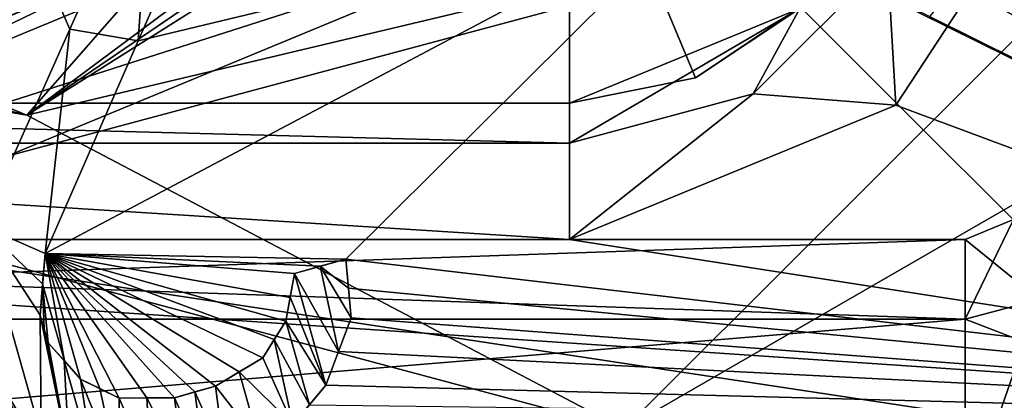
# Model space of a CAD drawing. Header units: millimetres. Extents: x -20 to 172, y -100 to 100.
# Tile 333 of 346: x 121.57 to 128.79, y 63.32 to 66.11. Entities that reach past the tile are written whole.
import ezdxf

# ---------------------------------------------------------------- set-up
doc = ezdxf.new("R2010")
doc.units = ezdxf.units.MM
doc.header["$LTSCALE"] = 37.722908
for name, color, linetype in [('1328', 7, 'CONTINUOUS'), ('1329', 7, 'CONTINUOUS'), ('1332', 7, 'CONTINUOUS'), ('1636', 7, 'CONTINUOUS'), ('1637', 7, 'CONTINUOUS'), ('1641', 7, 'CONTINUOUS'), ('1646', 7, 'CONTINUOUS'), ('1650', 7, 'CONTINUOUS'), ('1652', 7, 'CONTINUOUS'), ('1795', 7, 'CONTINUOUS'), ('1876', 7, 'CONTINUOUS'), ('1880', 7, 'CONTINUOUS'), ('1888', 7, 'CONTINUOUS'), ('1889', 7, 'CONTINUOUS'), ('1891', 7, 'CONTINUOUS'), ('1892', 7, 'CONTINUOUS'), ('3056', 7, 'CONTINUOUS'), ('3060', 7, 'CONTINUOUS'), ('3068', 7, 'CONTINUOUS'), ('3069', 7, 'CONTINUOUS'), ('3071', 7, 'CONTINUOUS'), ('3072', 7, 'CONTINUOUS'), ('3851', 7, 'CONTINUOUS'), ('3853', 7, 'CONTINUOUS'), ('3854', 7, 'CONTINUOUS'), ('3860', 7, 'CONTINUOUS'), ('3863', 7, 'CONTINUOUS'), ('3866', 7, 'CONTINUOUS'), ('3867', 7, 'CONTINUOUS'), ('3875', 7, 'CONTINUOUS'), ('3878', 7, 'CONTINUOUS'), ('3879', 7, 'CONTINUOUS'), ('3882', 7, 'CONTINUOUS'), ('3930', 7, 'CONTINUOUS'), ('3940', 7, 'CONTINUOUS'), ('3941', 7, 'CONTINUOUS'), ('3942', 7, 'CONTINUOUS'), ('3943', 7, 'CONTINUOUS'), ('3944', 7, 'CONTINUOUS'), ('3945', 7, 'CONTINUOUS'), ('3946', 7, 'CONTINUOUS'), ('3947', 7, 'CONTINUOUS'), ('3948', 7, 'CONTINUOUS'), ('3949', 7, 'CONTINUOUS'), ('3950', 7, 'CONTINUOUS'), ('3951', 7, 'CONTINUOUS'), ('3952', 7, 'CONTINUOUS'), ('3953', 7, 'CONTINUOUS'), ('4069', 7, 'CONTINUOUS')]:
    doc.layers.add(name, color=color, linetype=linetype)

msp = doc.modelspace()

# ---------------------------------------------------------------- linework, layer by layer
at = {"layer": '1328', "color": 7, "linetype": 'Continuous', "true_color": 0xf5f5f5}
for points in [[(129, 73.5, -15), (130.6065, 62.8935, -15), (126.364, 67.136, -15), (129, 73.5, -15)], [(126.364, 67.136, -15), (130.6065, 62.8935, -15), (120, 64.5, -15), (126.364, 67.136, -15)], [(130.6065, 62.8935, -15), (109.3935, 62.8935, -15), (120, 64.5, -15), (130.6065, 62.8935, -15)]]:
    msp.add_3dface(points, dxfattribs=at)
at = {"layer": '1329', "color": 7, "linetype": 'Continuous', "true_color": 0xf5f5f5}
for points in [[(130.6065, 62.8935, -12), (135, 73.5, -12), (126.364, 67.136, -12), (130.6065, 62.8935, -12)], [(120, 64.5, -12), (130.6065, 62.8935, -12), (126.364, 67.136, -12), (120, 64.5, -12)], [(109.3935, 62.8935, -12), (130.6065, 62.8935, -12), (120, 64.5, -12), (109.3935, 62.8935, -12)]]:
    msp.add_3dface(points, dxfattribs=at)
at = {"layer": '1332', "color": 7, "linetype": 'Continuous', "true_color": 0xf5f5f5}
for points in [[(126.364, 67.136, -15), (120, 64.5, -15), (126.364, 67.136, -12), (126.364, 67.136, -15)], [(120, 64.5, -15), (120, 64.5, -12), (126.364, 67.136, -12), (120, 64.5, -15)]]:
    msp.add_3dface(points, dxfattribs=at)
at = {"layer": '1636', "color": 7, "linetype": 'Continuous', "true_color": 0xf5f5f5}
for points in [[(130.3912, 67.4992, -15), (124.125, 66.3553, -15), (114, 63.1077, -15), (130.3912, 67.4992, -15)], [(126, 63.1077, -15), (130.3912, 67.4992, -15), (114, 63.1077, -15), (126, 63.1077, -15)], [(124.125, 66.3553, -15), (115.875, 66.3553, -15), (114, 63.1077, -15), (124.125, 66.3553, -15)]]:
    msp.add_3dface(points, dxfattribs=at)
at = {"layer": '1637', "color": 7, "linetype": 'Continuous', "true_color": 0xf5f5f5}
for points in [[(127.2869, 69.6317, -28.55), (127.4999, 69.4136, -28.55), (121.6239, 65.4119, -28.55), (127.2869, 69.6317, -28.55)], [(127.4999, 69.4136, -28.55), (127.7124, 69.2494, -28.55), (121.6239, 65.4119, -28.55), (127.4999, 69.4136, -28.55)], [(127.7124, 69.2494, -28.55), (130.3912, 67.4992, -28.55), (121.6239, 65.4119, -28.55), (127.7124, 69.2494, -28.55)], [(114, 63.1077, -28.55), (109.6088, 67.4992, -28.55), (126, 63.1077, -28.55), (114, 63.1077, -28.55)], [(126, 63.1077, -28.55), (109.6088, 67.4992, -28.55), (121.6239, 65.4119, -28.55), (126, 63.1077, -28.55)], [(121.6239, 65.4119, -28.55), (109.6088, 67.4992, -28.55), (114.776, 67.1154, -28.55), (121.6239, 65.4119, -28.55)], [(130.3912, 67.4992, -28.55), (126, 63.1077, -28.55), (121.6239, 65.4119, -28.55), (130.3912, 67.4992, -28.55)]]:
    msp.add_3dface(points, dxfattribs=at)
at = {"layer": '1641', "color": 7, "linetype": 'Continuous', "true_color": 0xf5f5f5}
for points in [[(126, 63.1077, -15), (126, 63.1077, -28.55), (128.9428, 64.8067, -28.2776), (126, 63.1077, -15)], [(128.9428, 64.8067, -15.2724), (126, 63.1077, -15), (128.9428, 64.8067, -28.2776), (128.9428, 64.8067, -15.2724)]]:
    msp.add_3dface(points, dxfattribs=at)
at = {"layer": '1646', "color": 7, "linetype": 'Continuous', "true_color": 0xf5f5f5}
for points in [[(127.2869, 69.6317, -28.55), (121.6239, 65.4119, -28.55), (123.4587, 67.5093, -27.2175), (127.2869, 69.6317, -28.55)], [(121.6239, 65.4119, -28.55), (114.776, 67.1154, -28.55), (116.5413, 67.5093, -27.2175), (121.6239, 65.4119, -28.55)], [(121.6239, 65.4119, -28.55), (116.5413, 67.5093, -27.2175), (123.4587, 67.5093, -27.2175), (121.6239, 65.4119, -28.55)]]:
    msp.add_3dface(points, dxfattribs=at)
at = {"layer": '1650', "color": 7, "linetype": 'Continuous', "true_color": 0xf5f5f5}
msp.add_3dface([(126, 63.1077, -28.55), (130.3912, 67.4992, -28.55), (128.9428, 64.8067, -28.2776), (126, 63.1077, -28.55)], dxfattribs=at)
at = {"layer": '1652', "color": 7, "linetype": 'Continuous', "true_color": 0xf5f5f5}
msp.add_3dface([(130.3912, 67.4992, -15), (126, 63.1077, -15), (128.9428, 64.8067, -15.2724), (130.3912, 67.4992, -15)], dxfattribs=at)
at = {"layer": '1795', "color": 250, "linetype": 'Continuous', "true_color": 0x191919}
for points in [[(120, 65.35, -61), (125.7629, 67.7371, -61), (123.675, 67.1347, -60.2), (120, 65.35, -61)], [(125.7629, 67.7371, -61), (120, 65.35, -61), (123.675, 67.1347, -61.8), (125.7629, 67.7371, -61)], [(116.325, 67.1347, -60.2), (120, 65.35, -61), (123.675, 67.1347, -60.2), (116.325, 67.1347, -60.2)], [(123.675, 67.1347, -61.8), (120, 65.35, -61), (116.325, 67.1347, -61.8), (123.675, 67.1347, -61.8)]]:
    msp.add_3dface(points, dxfattribs=at)
at = {"layer": '1876', "color": 250, "linetype": 'Continuous', "true_color": 0x323232}
for points in [[(128.5, 64.5, -2), (128.5, 64.5, -10), (111.5, 64.5, -10), (128.5, 64.5, -2)], [(111.5, 64.5, -2), (128.5, 64.5, -2), (111.5, 64.5, -10), (111.5, 64.5, -2)]]:
    msp.add_3dface(points, dxfattribs=at)
at = {"layer": '1880', "color": 250, "linetype": 'Continuous', "true_color": 0x323232}
for points in [[(128.5, 64.5, -10), (128.5, 64.5, -2), (128.8536, 64.6464, -2), (128.5, 64.5, -10)], [(128.5, 64.5, -10), (128.8536, 64.6464, -2), (128.8536, 64.6464, -10), (128.5, 64.5, -10)]]:
    msp.add_3dface(points, dxfattribs=at)
at = {"layer": '1888', "color": 250, "linetype": 'Continuous', "true_color": 0x323232}
for points in [[(111.5, 64.5, -10), (128.5, 64.5, -10), (128.5, 63.9142, -11.4142), (111.5, 64.5, -10)], [(111.5, 64.5, -10), (128.5, 63.9142, -11.4142), (111.5, 63.9142, -11.4142), (111.5, 64.5, -10)], [(128.5, 62.5, -12), (111.5, 62.5, -12), (111.5, 63.9142, -11.4142), (128.5, 62.5, -12)], [(128.5, 63.9142, -11.4142), (128.5, 62.5, -12), (111.5, 63.9142, -11.4142), (128.5, 63.9142, -11.4142)]]:
    msp.add_3dface(points, dxfattribs=at)
at = {"layer": '1889', "color": 250, "linetype": 'Continuous', "true_color": 0x323232}
for points in [[(128.5, 64.5, -10), (128.8536, 64.6464, -10), (128.5, 63.9142, -11.4142), (128.5, 64.5, -10)], [(128.8536, 64.6464, -10), (129.0429, 64.0597, -11.4142), (128.5, 63.9142, -11.4142), (128.8536, 64.6464, -10)], [(130.2677, 63.2324, -12), (128.5, 62.5, -12), (129.0429, 64.0597, -11.4142), (130.2677, 63.2324, -12)], [(129.0429, 64.0597, -11.4142), (128.5, 62.5, -12), (128.5, 63.9142, -11.4142), (129.0429, 64.0597, -11.4142)]]:
    msp.add_3dface(points, dxfattribs=at)
at = {"layer": '1891', "color": 250, "linetype": 'Continuous', "true_color": 0x323232}
for points in [[(128.8536, 64.6464, -2), (128.5, 64.5, -2), (129.0429, 64.0597, -0.5858), (128.8536, 64.6464, -2)], [(128.5, 64.5, -2), (128.5, 63.9142, -0.5858), (129.0429, 64.0597, -0.5858), (128.5, 64.5, -2)], [(128.5, 63.9142, -0.5858), (130.2677, 63.2324), (129.0429, 64.0597, -0.5858), (128.5, 63.9142, -0.5858)], [(128.5, 62.5), (130.2677, 63.2324), (128.5, 63.9142, -0.5858), (128.5, 62.5)]]:
    msp.add_3dface(points, dxfattribs=at)
at = {"layer": '1892', "color": 250, "linetype": 'Continuous', "true_color": 0x323232}
for points in [[(128.5, 64.5, -2), (111.5, 64.5, -2), (111.5, 63.9142, -0.5858), (128.5, 64.5, -2)], [(128.5, 64.5, -2), (111.5, 63.9142, -0.5858), (128.5, 63.9142, -0.5858), (128.5, 64.5, -2)], [(111.5, 62.5), (128.5, 62.5), (128.5, 63.9142, -0.5858), (111.5, 62.5)], [(111.5, 63.9142, -0.5858), (111.5, 62.5), (128.5, 63.9142, -0.5858), (111.5, 63.9142, -0.5858)]]:
    msp.add_3dface(points, dxfattribs=at)
at = {"layer": '3056', "color": 250, "linetype": 'Continuous', "true_color": 0x323232}
for points in [[(111.5, 64.5, 10), (128.5, 64.5, 10), (111.5, 64.5, 2), (111.5, 64.5, 10)], [(111.5, 64.5, 2), (128.5, 64.5, 10), (128.5, 64.5, 2), (111.5, 64.5, 2)]]:
    msp.add_3dface(points, dxfattribs=at)
at = {"layer": '3060', "color": 250, "linetype": 'Continuous', "true_color": 0x323232}
for points in [[(128.5, 64.5, 2), (128.5, 64.5, 10), (128.8536, 64.6464, 10), (128.5, 64.5, 2)], [(128.5, 64.5, 2), (128.8536, 64.6464, 10), (128.8536, 64.6464, 2), (128.5, 64.5, 2)]]:
    msp.add_3dface(points, dxfattribs=at)
at = {"layer": '3068', "color": 250, "linetype": 'Continuous', "true_color": 0x323232}
for points in [[(128.5, 64.5, 10), (111.5, 64.5, 10), (111.5, 63.9142, 11.4142), (128.5, 64.5, 10)], [(128.5, 63.9142, 11.4142), (128.5, 64.5, 10), (111.5, 63.9142, 11.4142), (128.5, 63.9142, 11.4142)], [(111.5, 62.5, 12), (128.5, 62.5, 12), (128.5, 63.9142, 11.4142), (111.5, 62.5, 12)], [(111.5, 62.5, 12), (128.5, 63.9142, 11.4142), (111.5, 63.9142, 11.4142), (111.5, 62.5, 12)]]:
    msp.add_3dface(points, dxfattribs=at)
at = {"layer": '3069', "color": 250, "linetype": 'Continuous', "true_color": 0x323232}
for points in [[(128.8536, 64.6464, 10), (128.5, 64.5, 10), (129.0429, 64.0597, 11.4142), (128.8536, 64.6464, 10)], [(128.5, 64.5, 10), (128.5, 63.9142, 11.4142), (129.0429, 64.0597, 11.4142), (128.5, 64.5, 10)], [(128.5, 63.9142, 11.4142), (130.2677, 63.2324, 12), (129.0429, 64.0597, 11.4142), (128.5, 63.9142, 11.4142)], [(128.5, 62.5, 12), (130.2677, 63.2324, 12), (128.5, 63.9142, 11.4142), (128.5, 62.5, 12)]]:
    msp.add_3dface(points, dxfattribs=at)
at = {"layer": '3071', "color": 250, "linetype": 'Continuous', "true_color": 0x323232}
for points in [[(128.5, 64.5, 2), (128.8536, 64.6464, 2), (128.5, 63.9142, 0.5858), (128.5, 64.5, 2)], [(128.5, 63.9142, 0.5858), (128.8536, 64.6464, 2), (129.0429, 64.0597, 0.5858), (128.5, 63.9142, 0.5858)], [(130.2677, 63.2324), (128.5, 62.5), (129.0429, 64.0597, 0.5858), (130.2677, 63.2324)], [(128.5, 62.5), (128.5, 63.9142, 0.5858), (129.0429, 64.0597, 0.5858), (128.5, 62.5)]]:
    msp.add_3dface(points, dxfattribs=at)
at = {"layer": '3072', "color": 250, "linetype": 'Continuous', "true_color": 0x323232}
for points in [[(111.5, 64.5, 2), (128.5, 64.5, 2), (128.5, 63.9142, 0.5858), (111.5, 64.5, 2)], [(111.5, 63.9142, 0.5858), (111.5, 64.5, 2), (128.5, 63.9142, 0.5858), (111.5, 63.9142, 0.5858)], [(128.5, 62.5), (111.5, 62.5), (111.5, 63.9142, 0.5858), (128.5, 62.5)], [(128.5, 62.5), (111.5, 63.9142, 0.5858), (128.5, 63.9142, 0.5858), (128.5, 62.5)]]:
    msp.add_3dface(points, dxfattribs=at)
at = {"layer": '3851', "color": 7, "linetype": 'Continuous', "true_color": 0xf5f5f5}
for points in [[(129, 67.9, 12), (134.2378, 63.154, 12), (128.7723, 66.6767, 12), (129, 67.9, 12)], [(128.7723, 66.6767, 12), (134.2378, 63.154, 12), (127.9924, 65.4841, 12), (128.7723, 66.6767, 12)], [(127.9924, 65.4841, 12), (134.2378, 63.154, 12), (125.6, 64.5, 12), (127.9924, 65.4841, 12)], [(134.2378, 63.154, 12), (105.7622, 63.154, 12), (114.4, 64.5, 12), (134.2378, 63.154, 12)], [(125.6, 64.5, 12), (134.2378, 63.154, 12), (114.4, 64.5, 12), (125.6, 64.5, 12)]]:
    msp.add_3dface(points, dxfattribs=at)
at = {"layer": '3853', "color": 7, "linetype": 'Continuous', "true_color": 0xf5f5f5}
for points in [[(134.2387, 63.155, 14.625), (137.6, 73.5, 14.625), (127.5107, 68.1803, 19.017), (134.2387, 63.155, 14.625)], [(134.2387, 63.155, 14.625), (127.5107, 68.1803, 19.017), (128.6409, 66.6122, 18.3364), (134.2387, 63.155, 14.625)], [(122.4409, 65.9567, 19.4069), (126.5724, 66.9521, 18.9925), (123.1402, 67.5517, 19.7175), (122.4409, 65.9567, 19.4069)], [(122.5387, 67.3819, 19.7414), (121.4859, 67.0847, 19.7504), (121.9398, 66.0418, 19.4684), (122.5387, 67.3819, 19.7414)], [(121.9398, 66.0418, 19.4684), (121.4859, 67.0847, 19.7504), (121.2949, 64.5989, 19.0852), (121.9398, 66.0418, 19.4684)], [(126.5724, 66.9521, 18.9925), (121.7575, 64.3979, 18.9948), (123.9609, 64.3566, 18.7536), (126.5724, 66.9521, 18.9925)], [(121.7575, 64.3979, 18.9948), (126.5724, 66.9521, 18.9925), (122.4409, 65.9567, 19.4069), (121.7575, 64.3979, 18.9948)], [(134.2387, 63.155, 14.625), (126.5724, 66.9521, 18.9925), (123.9609, 64.3566, 18.7536), (134.2387, 63.155, 14.625)], [(126.5724, 66.9521, 18.9925), (134.2387, 63.155, 14.625), (128.2377, 66.1347, 18.3364), (126.5724, 66.9521, 18.9925)], [(128.4408, 66.3752, 18.3382), (134.2387, 63.155, 14.625), (128.6409, 66.6122, 18.3364), (128.4408, 66.3752, 18.3382)], [(128.2377, 66.1347, 18.3364), (134.2387, 63.155, 14.625), (128.4408, 66.3752, 18.3382), (128.2377, 66.1347, 18.3364)], [(121.8992, 63.6086, 18.7144), (121.7575, 64.3979, 18.9948), (121.7403, 64.1747, 18.9218), (121.8992, 63.6086, 18.7144)], [(123.9609, 64.3566, 18.7536), (121.7575, 64.3979, 18.9948), (123.7729, 64.3035, 18.7623), (123.9609, 64.3566, 18.7536)], [(123.7729, 64.3035, 18.7623), (121.7575, 64.3979, 18.9948), (123.585, 64.2505, 18.7696), (123.7729, 64.3035, 18.7623)], [(123.585, 64.2505, 18.7696), (121.7575, 64.3979, 18.9948), (123.553, 64.0751, 18.7143), (123.585, 64.2505, 18.7696)], [(123.553, 64.0751, 18.7143), (121.7575, 64.3979, 18.9948), (123.5213, 63.9009, 18.6581), (123.553, 64.0751, 18.7143)], [(123.5213, 63.9009, 18.6581), (121.7575, 64.3979, 18.9948), (123.4374, 63.7666, 18.6214), (123.5213, 63.9009, 18.6581)], [(123.4374, 63.7666, 18.6214), (121.7575, 64.3979, 18.9948), (123.3536, 63.6324, 18.5838), (123.4374, 63.7666, 18.6214)], [(123.3536, 63.6324, 18.5838), (121.7575, 64.3979, 18.9948), (123.1801, 63.5282, 18.5668), (123.3536, 63.6324, 18.5838)], [(123.1801, 63.5282, 18.5668), (121.7575, 64.3979, 18.9948), (123.0065, 63.424, 18.5482), (123.1801, 63.5282, 18.5668)], [(123.0065, 63.424, 18.5482), (121.7575, 64.3979, 18.9948), (122.8561, 63.3815, 18.5486), (123.0065, 63.424, 18.5482)], [(122.8561, 63.3815, 18.5486), (121.7575, 64.3979, 18.9948), (122.7058, 63.3391, 18.5482), (122.8561, 63.3815, 18.5486)], [(122.7058, 63.3391, 18.5482), (121.7575, 64.3979, 18.9948), (122.5033, 63.3372, 18.5668), (122.7058, 63.3391, 18.5482)], [(122.5033, 63.3372, 18.5668), (121.7575, 64.3979, 18.9948), (122.3009, 63.3353, 18.5838), (122.5033, 63.3372, 18.5668)], [(122.3009, 63.3353, 18.5838), (121.7575, 64.3979, 18.9948), (122.1591, 63.4059, 18.6215), (122.3009, 63.3353, 18.5838)], [(122.1591, 63.4059, 18.6215), (121.7575, 64.3979, 18.9948), (122.0176, 63.4764, 18.6581), (122.1591, 63.4059, 18.6215)], [(122.0176, 63.4764, 18.6581), (121.7575, 64.3979, 18.9948), (121.8992, 63.6086, 18.7144), (122.0176, 63.4764, 18.6581)], [(123.9811, 64.1417, 18.6784), (134.2387, 63.155, 14.625), (123.9609, 64.3566, 18.7536), (123.9811, 64.1417, 18.6784)], [(121.7227, 63.9459, 18.8449), (121.7516, 63.8434, 18.8075), (121.7403, 64.1747, 18.9218), (121.7227, 63.9459, 18.8449)], [(121.7805, 63.7411, 18.7696), (121.8992, 63.6086, 18.7144), (121.7403, 64.1747, 18.9218), (121.7805, 63.7411, 18.7696)], [(121.7516, 63.8434, 18.8075), (121.7805, 63.7411, 18.7696), (121.7403, 64.1747, 18.9218), (121.7516, 63.8434, 18.8075)], [(124.0013, 63.9258, 18.601), (134.2387, 63.155, 14.625), (123.9811, 64.1417, 18.6784), (124.0013, 63.9258, 18.601)], [(123.9087, 63.6784, 18.5267), (134.2387, 63.155, 14.625), (124.0013, 63.9258, 18.601), (123.9087, 63.6784, 18.5267)], [(123.8162, 63.4314, 18.4498), (134.2387, 63.155, 14.625), (123.9087, 63.6784, 18.5267), (123.8162, 63.4314, 18.4498)], [(114.5613, 56.7614, 14.625), (125.4387, 56.7614, 14.625), (121.3294, 63.6138, 18.7497), (114.5613, 56.7614, 14.625)], [(121.3294, 63.6138, 18.7497), (125.4387, 56.7614, 14.625), (121.4242, 63.4208, 18.6749), (121.3294, 63.6138, 18.7497)], [(121.4242, 63.4208, 18.6749), (125.4387, 56.7614, 14.625), (121.5202, 63.2255, 18.5973), (121.4242, 63.4208, 18.6749)], [(123.6955, 63.2875, 18.4128), (134.2387, 63.155, 14.625), (123.8162, 63.4314, 18.4498), (123.6955, 63.2875, 18.4128)]]:
    msp.add_3dface(points, dxfattribs=at)
at = {"layer": '3854', "color": 7, "linetype": 'Continuous', "true_color": 0xf5f5f5}
for points in [[(125.6425, 67.8559, -10), (120, 65.5194, -10), (125.6434, 67.8566, -66.4045), (125.6425, 67.8559, -10)], [(125.6434, 67.8566, -66.4045), (120, 65.5194, -10), (120, 65.519, -66.4045), (125.6434, 67.8566, -66.4045)]]:
    msp.add_3dface(points, dxfattribs=at)
at = {"layer": '3860', "color": 7, "linetype": 'Continuous', "true_color": 0xf5f5f5}
for points in [[(125.6, 65.5, 11), (114.4, 65.5, 11), (125.6, 65.5, 1.0205), (125.6, 65.5, 11)], [(125.6, 65.5, 1.0205), (114.4, 65.5, 11), (120.0019, 65.5, 0.2898), (125.6, 65.5, 1.0205)]]:
    msp.add_3dface(points, dxfattribs=at)
at = {"layer": '3863', "color": 7, "linetype": 'Continuous', "true_color": 0xf5f5f5}
for points in [[(125.6, 65.5, 11), (126.5241, 65.6851, 1.1923), (127.2889, 66.1948, 11), (125.6, 65.5, 11)], [(126.5241, 65.6851, 1.1923), (127.2971, 66.2029, 1.25), (127.2889, 66.1948, 11), (126.5241, 65.6851, 1.1923)], [(125.6, 65.5, 11), (125.6, 65.5, 1.0205), (126.5241, 65.6851, 1.1923), (125.6, 65.5, 11)]]:
    msp.add_3dface(points, dxfattribs=at)
at = {"layer": '3866', "color": 7, "linetype": 'Continuous', "true_color": 0xf5f5f5}
for points in [[(114.4, 65.5, 11), (125.6, 65.5, 11), (125.6, 65.2071, 11.7071), (114.4, 65.5, 11)], [(114.4, 65.5, 11), (125.6, 65.2071, 11.7071), (114.4, 65.2071, 11.7071), (114.4, 65.5, 11)], [(125.6, 64.5, 12), (114.4, 64.5, 12), (114.4, 65.2071, 11.7071), (125.6, 64.5, 12)], [(125.6, 65.2071, 11.7071), (125.6, 64.5, 12), (114.4, 65.2071, 11.7071), (125.6, 65.2071, 11.7071)]]:
    msp.add_3dface(points, dxfattribs=at)
at = {"layer": '3867', "color": 7, "linetype": 'Continuous', "true_color": 0xf5f5f5}
for points in [[(128.7723, 66.6767, 12), (127.9924, 65.4841, 12), (127.9321, 66.5536, 11.7071), (128.7723, 66.6767, 12)], [(127.9321, 66.5536, 11.7071), (127.9924, 65.4841, 12), (126.9464, 65.5679, 11.7071), (127.9321, 66.5536, 11.7071)], [(127.2889, 66.1948, 11), (127.9321, 66.5536, 11.7071), (126.9464, 65.5679, 11.7071), (127.2889, 66.1948, 11)], [(125.6, 65.5, 11), (127.2889, 66.1948, 11), (125.6, 65.2071, 11.7071), (125.6, 65.5, 11)], [(127.2889, 66.1948, 11), (126.9464, 65.5679, 11.7071), (125.6, 65.2071, 11.7071), (127.2889, 66.1948, 11)], [(127.9924, 65.4841, 12), (125.6, 64.5, 12), (126.9464, 65.5679, 11.7071), (127.9924, 65.4841, 12)], [(126.9464, 65.5679, 11.7071), (125.6, 64.5, 12), (125.6, 65.2071, 11.7071), (126.9464, 65.5679, 11.7071)]]:
    msp.add_3dface(points, dxfattribs=at)
at = {"layer": '3875', "color": 7, "linetype": 'Continuous', "true_color": 0xf5f5f5}
for points in [[(120, 67.1145, -68), (123.1918, 67.9698, -68), (120, 65.519, -66.4045), (120, 67.1145, -68)], [(123.1918, 67.9698, -68), (125.6434, 67.8566, -66.4045), (120, 65.519, -66.4045), (123.1918, 67.9698, -68)]]:
    msp.add_3dface(points, dxfattribs=at)
at = {"layer": '3878', "color": 7, "linetype": 'Continuous', "true_color": 0xf5f5f5}
for points in [[(125.5985, 67.9015, 0.2556), (120.0019, 65.5, 0.2898), (120.0001, 65.5825, 0.2556), (125.5985, 67.9015, 0.2556)], [(125.6, 65.5, 1.0205), (120.0019, 65.5, 0.2898), (125.5985, 67.9015, 0.2556), (125.6, 65.5, 1.0205)], [(126.5241, 65.6851, 1.1923), (125.6, 65.5, 1.0205), (125.5985, 67.9015, 0.2556), (126.5241, 65.6851, 1.1923)], [(127.2971, 66.2029, 1.25), (126.5241, 65.6851, 1.1923), (125.5985, 67.9015, 0.2556), (127.2971, 66.2029, 1.25)]]:
    msp.add_3dface(points, dxfattribs=at)
at = {"layer": '3879', "color": 7, "linetype": 'Continuous', "true_color": 0xf5f5f5}
for points in [[(125.6425, 67.8559, -10), (123.65, 67.178, -10), (120, 65.5194, -10), (125.6425, 67.8559, -10)], [(123.65, 67.178, -10), (120, 66.2003, -10), (120, 65.5194, -10), (123.65, 67.178, -10)]]:
    msp.add_3dface(points, dxfattribs=at)
at = {"layer": '3882', "color": 7, "linetype": 'Continuous', "true_color": 0xf5f5f5}
for points in [[(123.65, 67.178, -0.6683), (125.5985, 67.9015, 0.2556), (120.0001, 65.5825, 0.2556), (123.65, 67.178, -0.6683)], [(120, 66.2, -0.6683), (123.65, 67.178, -0.6683), (120.0001, 65.5825, 0.2556), (120, 66.2, -0.6683)]]:
    msp.add_3dface(points, dxfattribs=at)
at = {"layer": '3930', "color": 7, "linetype": 'Continuous', "true_color": 0xf5f5f5}
for points in [[(122.5387, 67.3819, 19.7414), (121.9398, 66.0418, 19.4684), (122.5387, 67.3819, 20.7671), (122.5387, 67.3819, 19.7414)], [(122.5387, 67.3819, 20.7671), (121.9398, 66.0418, 19.4684), (121.9398, 66.0418, 20.5036), (122.5387, 67.3819, 20.7671)], [(121.9398, 66.0418, 19.4684), (121.2949, 64.5989, 19.0852), (121.9398, 66.0418, 20.5036), (121.9398, 66.0418, 19.4684)], [(121.2949, 64.5989, 19.0852), (121.2949, 64.5989, 20.1341), (121.9398, 66.0418, 20.5036), (121.2949, 64.5989, 19.0852)]]:
    msp.add_3dface(points, dxfattribs=at)
at = {"layer": '3940', "color": 7, "linetype": 'Continuous', "true_color": 0xf5f5f5}
for points in [[(123.6955, 63.2875, 18.4128), (123.8162, 63.4314, 18.4498), (123.5732, 63.1418, 19.4494), (123.6955, 63.2875, 18.4128)], [(123.5732, 63.1418, 19.4494), (123.8162, 63.4314, 18.4498), (123.8162, 63.4314, 19.5223), (123.5732, 63.1418, 19.4494)], [(123.5732, 63.1418, 19.4494), (123.8162, 63.4314, 19.5223), (123.6955, 63.2876, 19.4867), (123.5732, 63.1418, 19.4494)]]:
    msp.add_3dface(points, dxfattribs=at)
at = {"layer": '3941', "color": 7, "linetype": 'Continuous', "true_color": 0xf5f5f5}
for points in [[(123.9087, 63.6784, 18.5267), (124.0013, 63.9258, 18.601), (123.8162, 63.4314, 19.5223), (123.9087, 63.6784, 18.5267)], [(123.8162, 63.4314, 19.5223), (124.0013, 63.9258, 18.601), (124.0013, 63.9258, 19.6678), (123.8162, 63.4314, 19.5223)], [(123.8162, 63.4314, 19.5223), (124.0013, 63.9258, 19.6678), (123.9087, 63.6784, 19.5963), (123.8162, 63.4314, 19.5223)], [(123.8162, 63.4314, 18.4498), (123.9087, 63.6784, 18.5267), (123.8162, 63.4314, 19.5223), (123.8162, 63.4314, 18.4498)]]:
    msp.add_3dface(points, dxfattribs=at)
at = {"layer": '3942', "color": 7, "linetype": 'Continuous', "true_color": 0xf5f5f5}
for points in [[(123.9811, 64.1417, 18.6784), (123.9609, 64.3566, 18.7536), (124.0013, 63.9258, 19.6678), (123.9811, 64.1417, 18.6784)], [(124.0013, 63.9258, 19.6678), (123.9609, 64.3566, 18.7536), (123.9609, 64.3566, 19.8147), (124.0013, 63.9258, 19.6678)], [(124.0013, 63.9258, 19.6678), (123.9609, 64.3566, 19.8147), (123.9811, 64.1417, 19.7423), (124.0013, 63.9258, 19.6678)], [(124.0013, 63.9258, 18.601), (123.9811, 64.1417, 18.6784), (124.0013, 63.9258, 19.6678), (124.0013, 63.9258, 18.601)]]:
    msp.add_3dface(points, dxfattribs=at)
at = {"layer": '3943', "color": 7, "linetype": 'Continuous', "true_color": 0xf5f5f5}
for points in [[(123.7729, 64.3035, 18.7623), (123.585, 64.2505, 18.7696), (123.9609, 64.3566, 19.8147), (123.7729, 64.3035, 18.7623)], [(123.9609, 64.3566, 19.8147), (123.585, 64.2505, 18.7696), (123.585, 64.2505, 19.8301), (123.9609, 64.3566, 19.8147)], [(123.9609, 64.3566, 19.8147), (123.585, 64.2505, 19.8301), (123.7731, 64.3036, 19.8231), (123.9609, 64.3566, 19.8147)], [(123.9609, 64.3566, 18.7536), (123.7729, 64.3035, 18.7623), (123.9609, 64.3566, 19.8147), (123.9609, 64.3566, 18.7536)]]:
    msp.add_3dface(points, dxfattribs=at)
at = {"layer": '3944', "color": 7, "linetype": 'Continuous', "true_color": 0xf5f5f5}
for points in [[(123.585, 64.2505, 18.7696), (123.553, 64.0751, 18.7143), (123.5213, 63.9009, 19.7227), (123.585, 64.2505, 18.7696)], [(123.585, 64.2505, 18.7696), (123.5213, 63.9009, 19.7227), (123.5534, 64.0768, 19.7774), (123.585, 64.2505, 18.7696)], [(123.585, 64.2505, 19.8301), (123.585, 64.2505, 18.7696), (123.5534, 64.0768, 19.7774), (123.585, 64.2505, 19.8301)], [(123.553, 64.0751, 18.7143), (123.5213, 63.9009, 18.6581), (123.5213, 63.9009, 19.7227), (123.553, 64.0751, 18.7143)]]:
    msp.add_3dface(points, dxfattribs=at)
at = {"layer": '3945', "color": 7, "linetype": 'Continuous', "true_color": 0xf5f5f5}
for points in [[(123.5213, 63.9009, 18.6581), (123.4374, 63.7666, 18.6214), (123.3536, 63.6324, 19.6513), (123.5213, 63.9009, 18.6581)], [(123.5213, 63.9009, 18.6581), (123.3536, 63.6324, 19.6513), (123.4374, 63.7666, 19.6875), (123.5213, 63.9009, 18.6581)], [(123.5213, 63.9009, 19.7227), (123.5213, 63.9009, 18.6581), (123.4374, 63.7666, 19.6875), (123.5213, 63.9009, 19.7227)], [(123.4374, 63.7666, 18.6214), (123.3536, 63.6324, 18.5838), (123.3536, 63.6324, 19.6513), (123.4374, 63.7666, 18.6214)]]:
    msp.add_3dface(points, dxfattribs=at)
at = {"layer": '3946', "color": 7, "linetype": 'Continuous', "true_color": 0xf5f5f5}
for points in [[(123.3536, 63.6324, 18.5838), (123.1801, 63.5282, 18.5668), (123.0065, 63.424, 19.617), (123.3536, 63.6324, 18.5838)], [(123.3536, 63.6324, 18.5838), (123.0065, 63.424, 19.617), (123.1801, 63.5282, 19.6349), (123.3536, 63.6324, 18.5838)], [(123.3536, 63.6324, 19.6513), (123.3536, 63.6324, 18.5838), (123.1801, 63.5282, 19.6349), (123.3536, 63.6324, 19.6513)], [(123.1801, 63.5282, 18.5668), (123.0065, 63.424, 18.5482), (123.0065, 63.424, 19.617), (123.1801, 63.5282, 18.5668)]]:
    msp.add_3dface(points, dxfattribs=at)
at = {"layer": '3947', "color": 7, "linetype": 'Continuous', "true_color": 0xf5f5f5}
for points in [[(123.0065, 63.424, 18.5482), (122.8561, 63.3815, 18.5486), (122.7058, 63.3391, 19.617), (123.0065, 63.424, 18.5482)], [(123.0065, 63.424, 19.617), (123.0065, 63.424, 18.5482), (122.7058, 63.3391, 19.617), (123.0065, 63.424, 19.617)], [(123.0065, 63.424, 19.617), (122.7058, 63.3391, 19.617), (122.8561, 63.3815, 19.6174), (123.0065, 63.424, 19.617)], [(122.8561, 63.3815, 18.5486), (122.7058, 63.3391, 18.5482), (122.7058, 63.3391, 19.617), (122.8561, 63.3815, 18.5486)]]:
    msp.add_3dface(points, dxfattribs=at)
at = {"layer": '3948', "color": 7, "linetype": 'Continuous', "true_color": 0xf5f5f5}
for points in [[(122.5033, 63.3372, 18.5668), (122.3009, 63.3353, 18.5838), (122.7058, 63.3391, 19.617), (122.5033, 63.3372, 18.5668)], [(122.7058, 63.3391, 19.617), (122.3009, 63.3353, 18.5838), (122.3009, 63.3353, 19.6513), (122.7058, 63.3391, 19.617)], [(122.7058, 63.3391, 19.617), (122.3009, 63.3353, 19.6513), (122.5033, 63.3372, 19.6349), (122.7058, 63.3391, 19.617)], [(122.7058, 63.3391, 18.5482), (122.5033, 63.3372, 18.5668), (122.7058, 63.3391, 19.617), (122.7058, 63.3391, 18.5482)]]:
    msp.add_3dface(points, dxfattribs=at)
at = {"layer": '3949', "color": 7, "linetype": 'Continuous', "true_color": 0xf5f5f5}
for points in [[(122.1591, 63.4059, 18.6215), (122.0176, 63.4764, 18.6581), (122.3009, 63.3353, 19.6513), (122.1591, 63.4059, 18.6215)], [(122.3009, 63.3353, 19.6513), (122.0176, 63.4764, 18.6581), (122.0176, 63.4764, 19.7227), (122.3009, 63.3353, 19.6513)], [(122.3009, 63.3353, 19.6513), (122.0176, 63.4764, 19.7227), (122.1591, 63.4059, 19.6875), (122.3009, 63.3353, 19.6513)], [(122.3009, 63.3353, 18.5838), (122.1591, 63.4059, 18.6215), (122.3009, 63.3353, 19.6513), (122.3009, 63.3353, 18.5838)]]:
    msp.add_3dface(points, dxfattribs=at)
at = {"layer": '3950', "color": 7, "linetype": 'Continuous', "true_color": 0xf5f5f5}
for points in [[(121.8992, 63.6086, 18.7144), (121.7805, 63.7411, 18.7696), (122.0176, 63.4764, 19.7227), (121.8992, 63.6086, 18.7144)], [(122.0176, 63.4764, 19.7227), (121.7805, 63.7411, 18.7696), (121.7805, 63.7411, 19.8301), (122.0176, 63.4764, 19.7227)], [(122.0176, 63.4764, 19.7227), (121.7805, 63.7411, 19.8301), (121.8991, 63.6087, 19.777), (122.0176, 63.4764, 19.7227)], [(122.0176, 63.4764, 18.6581), (121.8992, 63.6086, 18.7144), (122.0176, 63.4764, 19.7227), (122.0176, 63.4764, 18.6581)]]:
    msp.add_3dface(points, dxfattribs=at)
at = {"layer": '3951', "color": 7, "linetype": 'Continuous', "true_color": 0xf5f5f5}
for points in [[(121.7516, 63.8434, 18.8075), (121.7227, 63.9459, 18.8449), (121.7805, 63.7411, 19.8301), (121.7516, 63.8434, 18.8075)], [(121.7805, 63.7411, 19.8301), (121.7227, 63.9459, 18.8449), (121.7227, 63.9459, 19.9026), (121.7805, 63.7411, 19.8301)], [(121.7805, 63.7411, 19.8301), (121.7227, 63.9459, 19.9026), (121.7514, 63.8441, 19.8668), (121.7805, 63.7411, 19.8301)], [(121.7805, 63.7411, 18.7696), (121.7516, 63.8434, 18.8075), (121.7805, 63.7411, 19.8301), (121.7805, 63.7411, 18.7696)]]:
    msp.add_3dface(points, dxfattribs=at)
at = {"layer": '3952', "color": 7, "linetype": 'Continuous', "true_color": 0xf5f5f5}
for points in [[(121.7403, 64.1747, 18.9218), (121.7575, 64.3979, 18.9948), (121.7227, 63.9459, 19.9026), (121.7403, 64.1747, 18.9218)], [(121.7227, 63.9459, 19.9026), (121.7575, 64.3979, 18.9948), (121.7575, 64.3979, 20.0471), (121.7227, 63.9459, 19.9026)], [(121.7227, 63.9459, 19.9026), (121.7575, 64.3979, 20.0471), (121.7403, 64.1746, 19.9767), (121.7227, 63.9459, 19.9026)], [(121.7227, 63.9459, 18.8449), (121.7403, 64.1747, 18.9218), (121.7227, 63.9459, 19.9026), (121.7227, 63.9459, 18.8449)]]:
    msp.add_3dface(points, dxfattribs=at)
at = {"layer": '3953', "color": 7, "linetype": 'Continuous', "true_color": 0xf5f5f5}
for points in [[(122.4409, 65.9567, 19.4069), (123.1402, 67.5517, 19.7175), (122.4409, 65.9566, 20.4443), (122.4409, 65.9567, 19.4069)], [(123.1402, 67.5517, 19.7175), (123.1402, 67.5517, 20.744), (122.4409, 65.9566, 20.4443), (123.1402, 67.5517, 19.7175)], [(121.7575, 64.3979, 18.9948), (122.4409, 65.9567, 19.4069), (121.7575, 64.3979, 20.0471), (121.7575, 64.3979, 18.9948)], [(121.7575, 64.3979, 20.0471), (122.4409, 65.9567, 19.4069), (122.4409, 65.9566, 20.4443), (121.7575, 64.3979, 20.0471)]]:
    msp.add_3dface(points, dxfattribs=at)
at = {"layer": '4069', "color": 7, "linetype": 'Continuous', "true_color": 0xf5f5f5}
for points in [[(123.1402, 67.5517, 20.744), (122.5387, 67.3819, 20.7671), (122.4409, 65.9566, 20.4443), (123.1402, 67.5517, 20.744)], [(122.5387, 67.3819, 20.7671), (121.9398, 66.0418, 20.5036), (122.4409, 65.9566, 20.4443), (122.5387, 67.3819, 20.7671)], [(121.9398, 66.0418, 20.5036), (121.2949, 64.5989, 20.1341), (121.7575, 64.3979, 20.0471), (121.9398, 66.0418, 20.5036)], [(121.9398, 66.0418, 20.5036), (121.7575, 64.3979, 20.0471), (122.4409, 65.9566, 20.4443), (121.9398, 66.0418, 20.5036)], [(121.2949, 64.5989, 20.1341), (121.5202, 63.2255, 19.6642), (121.7288, 63.0628, 19.5931), (121.2949, 64.5989, 20.1341)], [(121.2949, 64.5989, 20.1341), (121.7288, 63.0628, 19.5931), (121.7227, 63.9459, 19.9026), (121.2949, 64.5989, 20.1341)], [(121.2949, 64.5989, 20.1341), (121.7227, 63.9459, 19.9026), (121.7403, 64.1746, 19.9767), (121.2949, 64.5989, 20.1341)], [(121.7575, 64.3979, 20.0471), (121.2949, 64.5989, 20.1341), (121.7403, 64.1746, 19.9767), (121.7575, 64.3979, 20.0471)], [(123.585, 64.2505, 19.8301), (123.9087, 63.6784, 19.5963), (123.7731, 64.3036, 19.8231), (123.585, 64.2505, 19.8301)], [(123.9811, 64.1417, 19.7423), (123.9609, 64.3566, 19.8147), (123.7731, 64.3036, 19.8231), (123.9811, 64.1417, 19.7423)], [(123.9087, 63.6784, 19.5963), (124.0013, 63.9258, 19.6678), (123.7731, 64.3036, 19.8231), (123.9087, 63.6784, 19.5963)], [(124.0013, 63.9258, 19.6678), (123.9811, 64.1417, 19.7423), (123.7731, 64.3036, 19.8231), (124.0013, 63.9258, 19.6678)], [(123.8162, 63.4314, 19.5223), (123.585, 64.2505, 19.8301), (123.5534, 64.0768, 19.7774), (123.8162, 63.4314, 19.5223)], [(123.8162, 63.4314, 19.5223), (123.9087, 63.6784, 19.5963), (123.585, 64.2505, 19.8301), (123.8162, 63.4314, 19.5223)], [(123.5213, 63.9009, 19.7227), (123.8162, 63.4314, 19.5223), (123.5534, 64.0768, 19.7774), (123.5213, 63.9009, 19.7227)], [(121.7288, 63.0628, 19.5931), (121.9365, 62.9008, 19.5196), (121.7227, 63.9459, 19.9026), (121.7288, 63.0628, 19.5931)], [(121.7227, 63.9459, 19.9026), (121.9365, 62.9008, 19.5196), (121.7514, 63.8441, 19.8668), (121.7227, 63.9459, 19.9026)], [(123.6955, 63.2876, 19.4867), (123.5213, 63.9009, 19.7227), (123.4374, 63.7666, 19.6875), (123.6955, 63.2876, 19.4867)], [(123.6955, 63.2876, 19.4867), (123.8162, 63.4314, 19.5223), (123.5213, 63.9009, 19.7227), (123.6955, 63.2876, 19.4867)], [(121.9365, 62.9008, 19.5196), (121.7805, 63.7411, 19.8301), (121.7514, 63.8441, 19.8668), (121.9365, 62.9008, 19.5196)], [(121.7805, 63.7411, 19.8301), (121.9365, 62.9008, 19.5196), (121.8991, 63.6087, 19.777), (121.7805, 63.7411, 19.8301)], [(123.3536, 63.6324, 19.6513), (123.5732, 63.1418, 19.4494), (123.4374, 63.7666, 19.6875), (123.3536, 63.6324, 19.6513)], [(123.5732, 63.1418, 19.4494), (123.6955, 63.2876, 19.4867), (123.4374, 63.7666, 19.6875), (123.5732, 63.1418, 19.4494)], [(121.9365, 62.9008, 19.5196), (122.1151, 62.8411, 19.4844), (121.8991, 63.6087, 19.777), (121.9365, 62.9008, 19.5196)], [(122.1151, 62.8411, 19.4844), (122.0176, 63.4764, 19.7227), (121.8991, 63.6087, 19.777), (122.1151, 62.8411, 19.4844)], [(123.5732, 63.1418, 19.4494), (123.3536, 63.6324, 19.6513), (123.1801, 63.5282, 19.6349), (123.5732, 63.1418, 19.4494)], [(123.0065, 63.424, 19.617), (123.3242, 63.0161, 19.4335), (123.1801, 63.5282, 19.6349), (123.0065, 63.424, 19.617)], [(123.3242, 63.0161, 19.4335), (123.5732, 63.1418, 19.4494), (123.1801, 63.5282, 19.6349), (123.3242, 63.0161, 19.4335)], [(122.1151, 62.8411, 19.4844), (122.2951, 62.781, 19.4476), (122.0176, 63.4764, 19.7227), (122.1151, 62.8411, 19.4844)], [(122.0176, 63.4764, 19.7227), (122.2951, 62.781, 19.4476), (122.1591, 63.4059, 19.6875), (122.0176, 63.4764, 19.7227)], [(123.0758, 62.8908, 19.4148), (123.0065, 63.424, 19.617), (122.8561, 63.3815, 19.6174), (123.0758, 62.8908, 19.4148)], [(123.0758, 62.8908, 19.4148), (123.3242, 63.0161, 19.4335), (123.0065, 63.424, 19.617), (123.0758, 62.8908, 19.4148)], [(122.2951, 62.781, 19.4476), (122.3009, 63.3353, 19.6513), (122.1591, 63.4059, 19.6875), (122.2951, 62.781, 19.4476)], [(122.7058, 63.3391, 19.617), (122.9255, 62.8484, 19.4148), (122.8561, 63.3815, 19.6174), (122.7058, 63.3391, 19.617)], [(122.9255, 62.8484, 19.4148), (123.0758, 62.8908, 19.4148), (122.8561, 63.3815, 19.6174), (122.9255, 62.8484, 19.4148)], [(122.2951, 62.781, 19.4476), (122.5354, 62.7935, 19.4318), (122.3009, 63.3353, 19.6513), (122.2951, 62.781, 19.4476)], [(122.3009, 63.3353, 19.6513), (122.5354, 62.7935, 19.4318), (122.5033, 63.3372, 19.6349), (122.3009, 63.3353, 19.6513)], [(122.7751, 62.8059, 19.4139), (122.7058, 63.3391, 19.617), (122.5033, 63.3372, 19.6349), (122.7751, 62.8059, 19.4139)], [(122.5354, 62.7935, 19.4318), (122.7751, 62.8059, 19.4139), (122.5033, 63.3372, 19.6349), (122.5354, 62.7935, 19.4318)], [(122.7751, 62.8059, 19.4139), (122.9255, 62.8484, 19.4148), (122.7058, 63.3391, 19.617), (122.7751, 62.8059, 19.4139)]]:
    msp.add_3dface(points, dxfattribs=at)

doc.saveas('drawing.dxf')
